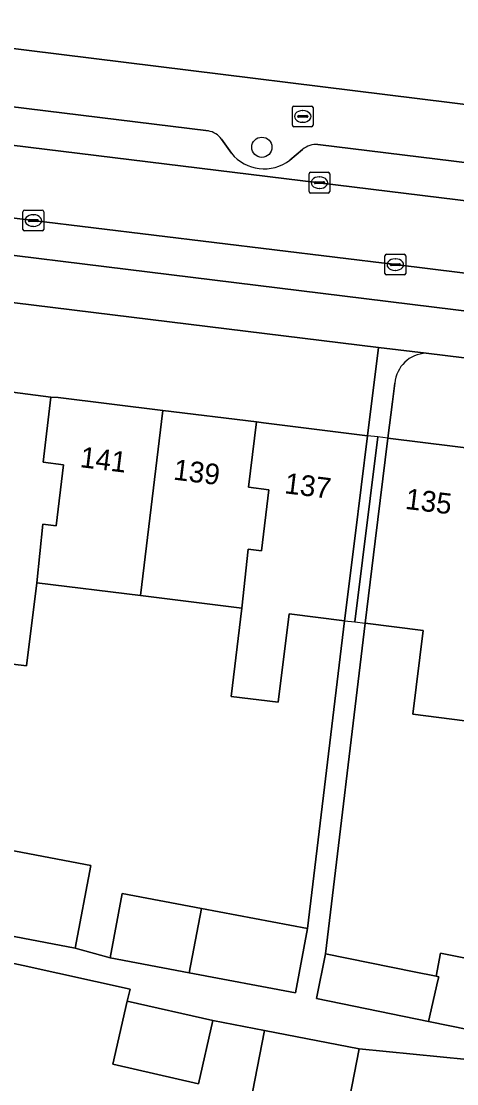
# Model space of a CAD drawing. Extents: x 158086 to 159499, y 382904 to 383981.
# Drawn here: x 158187.9 to 158208.9, y 383245.1 to 383296.4 of the extents above; entities that cross this region are included whole.
import ezdxf

# ---------------------------------------------------------------- set-up
doc = ezdxf.new("R2010")
doc.units = 0
for name, color, linetype in [('IMGEO_Boom', 7, 'Continuous'), ('IMGEO_Brandkraan', 7, 'Continuous'), ('IMGEO_Erf', 7, 'Continuous'), ('IMGEO_Kolk', 7, 'Continuous'), ('IMGEO_Pand', 7, 'Continuous'), ('IMGEO_Pand_nummerreeks', 7, 'Continuous'), ('IMGEO_Pand_overbouw', 7, 'Continuous'), ('IMGEO_Parkeervlak_open', 7, 'Continuous'), ('IMGEO_Rijbaan_lokaal_open', 7, 'Continuous'), ('IMGEO_Voetpad_open', 7, 'Continuous')]:
    doc.layers.add(name, color=color, linetype=linetype)

msp = doc.modelspace()

# ---------------------------------------------------------------- linework, layer by layer
at = {"layer": 'IMGEO_Boom'}
msp.add_circle((158199.524, 383290.289), 0.489, dxfattribs=at)
at = {"layer": 'IMGEO_Brandkraan'}
for p, q in [((158200.995, 383291.352), (158200.995, 383292.204)), ((158201.07, 383292.278), (158201.922, 383292.278)), ((158201.254, 383291.772), (158201.254, 383291.784)), ((158201.297, 383291.821), (158201.695, 383291.821)), ((158201.483, 383292.058), (158201.508, 383292.058)), ((158201.738, 383291.784), (158201.738, 383291.772)), ((158201.996, 383292.204), (158201.996, 383291.352)), ((158201.922, 383291.278), (158201.07, 383291.278)), ((158201.692, 383291.735), (158201.294, 383291.735)), ((158201.506, 383291.498), (158201.481, 383291.498))]:
    msp.add_line(p, q, dxfattribs=at)
for points in [[(158200.995, 383291.352), (158200.995, 383292.204)], [(158201.07, 383292.278), (158201.922, 383292.278)], [(158201.996, 383292.204), (158201.996, 383291.352)], [(158201.922, 383291.278), (158201.07, 383291.278)]]:
    msp.add_lwpolyline(points, dxfattribs=at)
for centre, radius, start, end in [((158201.072, 383292.202), 0.0765, 91.552, 178.448), ((158201.072, 383292.202), 0.0765, 91.552, 178.448), ((158201.294, 383291.781), 0.0403, 85.8775, 175.7526), ((158201.699, 383291.783), 0.0386, 1.7309, 96.639), ((158201.92, 383292.202), 0.0765, 1.552, 88.448), ((158201.92, 383292.202), 0.0765, 1.552, 88.448), ((158201.072, 383291.354), 0.0765, 181.552, 268.448), ((158201.072, 383291.354), 0.0765, 181.552, 268.448), ((158201.291, 383291.771), 0.0366, 178.938, 274.7102), ((158201.695, 383291.778), 0.043, 264.8664, 352.4533), ((158201.92, 383291.354), 0.0765, 271.552, 358.448), ((158201.92, 383291.354), 0.0765, 271.552, 358.448)]:
    msp.add_arc(centre, radius, start, end, dxfattribs=at)
for centre, major_axis, ratio, start_param, end_param in [((158201.482, 383291.778), (-0.387, 0.002), 0.722429, 4.712389, 7.853982), ((158201.507, 383291.778), (-0.39, 0.002), 0.717154, 1.570796, 4.712389)]:
    msp.add_ellipse(centre, major_axis=major_axis, ratio=ratio, start_param=start_param, end_param=end_param, dxfattribs=at)
at = {"layer": 'IMGEO_Erf'}
for points in [[(158209.755, 383315.214), (158208.52, 383315.331), (158208.189, 383312.446), (158204.345, 383312.887), (158204.46, 383313.889), (158201.32, 383314.249), (158201.561, 383316.349), (158199.529, 383316.599), (158199.3, 383314.601), (158195.034, 383311.729), (158193.798, 383313.563), (158180.21, 383304.272), (158180.21, 383303.461), (158171.168, 383297.074), (158186.591, 383295.165), (158240.182, 383288.537)], [(158274.982, 383272.062), (158207.45, 383280.342)], [(158205.948, 383278.903), (158205.828, 383277.996), (158205.612, 383276.243), (158210.408, 383275.649)], [(158187.302, 383256.377), (158191.272, 383255.625), (158190.516, 383251.635), (158192.196, 383251.164), (158192.784, 383254.266), (158196.607, 383253.542), (158201.734, 383252.57), (158203.518, 383267.434), (158200.841, 383267.764), (158200.315, 383263.5), (158198.035, 383263.781), (158198.561, 383268.046), (158193.661, 383268.651), (158188.658, 383269.268), (158188.163, 383265.252), (158183.107, 383265.876)], [(158209.32, 383262.61), (158206.814, 383262.92), (158207.314, 383266.966), (158204.509, 383267.313), (158202.595, 383251.358), (158204.734, 383250.922), (158206.873, 383250.487), (158207.934, 383250.271), (158208.144, 383251.395), (158211.685, 383250.674)], [(158199.077, 383244.67), (158199.655, 383247.658), (158197.155, 383248.138), (158196.461, 383245.085), (158192.336, 383246.023), (158193.03, 383249.076), (158193.162, 383249.657), (158188.003, 383250.786), (158181.398, 383252.206), (158180.792, 383249.102), (158177.118, 383249.82), (158177.725, 383252.924), (158175.714, 383253.312), (158172.957, 383239.361)], [(158210.732, 383246.125), (158204.221, 383246.774), (158203.643, 383243.786)]]:
    msp.add_lwpolyline(points, dxfattribs=at)
msp.add_lwpolyline([(158145.267, 383287.982), (158144.807, 383284.241), (158149.73, 383283.618), (158155.024, 383282.947), (158159.702, 383282.355), (158165.165, 383281.663), (158169.74, 383281.084), (158174.989, 383280.42), (158174.941, 383280.041), (158179.471, 383279.48), (158179.804, 383279.439), (158184.749, 383278.826), (158189.344, 383278.218), (158189.698, 383278.214), (158194.749, 383277.588), (158199.264, 383277.029), (158199.607, 383276.987), (158204.62, 383276.366), (158205.148, 383280.625)], close=True, dxfattribs=at)
msp.add_arc((158207.499, 383278.788), 1.555, 91.7908, 175.7548, dxfattribs=at)
at = {"layer": 'IMGEO_Kolk'}
for p, q in [((158201.801, 383288.154), (158201.801, 383289.006)), ((158201.876, 383289.08), (158202.728, 383289.08)), ((158202.289, 383288.86), (158202.314, 383288.86)), ((158202.802, 383289.006), (158202.802, 383288.154)), ((158202.06, 383288.574), (158202.06, 383288.586)), ((158202.498, 383288.537), (158202.1, 383288.537)), ((158202.103, 383288.623), (158202.501, 383288.623)), ((158202.312, 383288.3), (158202.287, 383288.3)), ((158202.544, 383288.586), (158202.544, 383288.574)), ((158202.728, 383288.08), (158201.876, 383288.08)), ((158187.994, 383286.326), (158187.994, 383287.178)), ((158188.069, 383287.252), (158188.921, 383287.252)), ((158188.995, 383287.178), (158188.995, 383286.326)), ((158188.253, 383286.746), (158188.253, 383286.758)), ((158188.691, 383286.709), (158188.293, 383286.709)), ((158188.296, 383286.795), (158188.694, 383286.795)), ((158188.482, 383287.032), (158188.507, 383287.032)), ((158188.737, 383286.758), (158188.737, 383286.746)), ((158188.921, 383286.252), (158188.069, 383286.252)), ((158188.505, 383286.472), (158188.48, 383286.472)), ((158205.54, 383285.125), (158206.392, 383285.125)), ((158205.465, 383284.199), (158205.465, 383285.051)), ((158205.724, 383284.619), (158205.724, 383284.631)), ((158205.767, 383284.668), (158206.165, 383284.668)), ((158205.953, 383284.905), (158205.978, 383284.905)), ((158206.208, 383284.631), (158206.208, 383284.619)), ((158206.466, 383285.051), (158206.466, 383284.199)), ((158206.392, 383284.125), (158205.54, 383284.125)), ((158206.162, 383284.582), (158205.764, 383284.582)), ((158205.976, 383284.345), (158205.951, 383284.345))]:
    msp.add_line(p, q, dxfattribs=at)
for points in [[(158201.801, 383288.154), (158201.801, 383289.006)], [(158201.876, 383289.08), (158202.728, 383289.08)], [(158202.802, 383289.006), (158202.802, 383288.154)], [(158202.728, 383288.08), (158201.876, 383288.08)], [(158187.994, 383286.326), (158187.994, 383287.178)], [(158188.069, 383287.252), (158188.921, 383287.252)], [(158188.995, 383287.178), (158188.995, 383286.326)], [(158188.921, 383286.252), (158188.069, 383286.252)], [(158205.54, 383285.125), (158206.392, 383285.125)], [(158205.465, 383284.199), (158205.465, 383285.051)], [(158206.466, 383285.051), (158206.466, 383284.199)], [(158206.392, 383284.125), (158205.54, 383284.125)]]:
    msp.add_lwpolyline(points, dxfattribs=at)
for centre, radius, start, end in [((158201.878, 383289.004), 0.0765, 91.552, 178.448), ((158201.878, 383289.004), 0.0765, 91.552, 178.448), ((158202.726, 383289.004), 0.0765, 1.552, 88.448), ((158202.726, 383289.004), 0.0765, 1.552, 88.448), ((158202.1, 383288.583), 0.0403, 85.8775, 175.7526), ((158202.097, 383288.573), 0.0366, 178.938, 274.7102), ((158202.501, 383288.58), 0.043, 264.8664, 352.4533), ((158202.505, 383288.585), 0.0386, 1.7309, 96.639), ((158201.878, 383288.156), 0.0765, 181.552, 268.448), ((158201.878, 383288.156), 0.0765, 181.552, 268.448), ((158202.726, 383288.156), 0.0765, 271.552, 358.448), ((158202.726, 383288.156), 0.0765, 271.552, 358.448), ((158188.071, 383287.176), 0.0765, 91.552, 178.448), ((158188.071, 383287.176), 0.0765, 91.552, 178.448), ((158188.919, 383287.176), 0.0765, 1.552, 88.448), ((158188.919, 383287.176), 0.0765, 1.552, 88.448), ((158188.293, 383286.755), 0.0403, 85.8775, 175.7526), ((158188.29, 383286.745), 0.0366, 178.938, 274.7102), ((158188.694, 383286.752), 0.043, 264.8664, 352.4533), ((158188.698, 383286.757), 0.0386, 1.7309, 96.639), ((158188.071, 383286.328), 0.0765, 181.552, 268.448), ((158188.071, 383286.328), 0.0765, 181.552, 268.448), ((158188.919, 383286.328), 0.0765, 271.552, 358.448), ((158188.919, 383286.328), 0.0765, 271.552, 358.448), ((158205.542, 383285.049), 0.0765, 91.552, 178.448), ((158205.542, 383285.049), 0.0765, 91.552, 178.448), ((158206.39, 383285.049), 0.0765, 1.552, 88.448), ((158206.39, 383285.049), 0.0765, 1.552, 88.448), ((158205.764, 383284.628), 0.0403, 85.8775, 175.7526), ((158205.761, 383284.618), 0.0366, 178.938, 274.7102), ((158206.165, 383284.625), 0.043, 264.8664, 352.4533), ((158206.169, 383284.63), 0.0386, 1.7309, 96.639), ((158205.542, 383284.201), 0.0765, 181.552, 268.448), ((158205.542, 383284.201), 0.0765, 181.552, 268.448), ((158206.39, 383284.201), 0.0765, 271.552, 358.448), ((158206.39, 383284.201), 0.0765, 271.552, 358.448)]:
    msp.add_arc(centre, radius, start, end, dxfattribs=at)
for centre, major_axis, ratio, start_param, end_param in [((158202.288, 383288.58), (-0.387, 0.002), 0.722429, 4.712389, 7.853982), ((158202.313, 383288.58), (-0.39, 0.002), 0.717154, 1.570796, 4.712389), ((158188.481, 383286.752), (-0.387, 0.002), 0.722429, 4.712389, 7.853982), ((158188.506, 383286.752), (-0.39, 0.002), 0.717154, 1.570796, 4.712389), ((158205.952, 383284.625), (-0.387, 0.002), 0.722429, 4.712389, 7.853982), ((158205.977, 383284.625), (-0.39, 0.002), 0.717154, 1.570796, 4.712389)]:
    msp.add_ellipse(centre, major_axis=major_axis, ratio=ratio, start_param=start_param, end_param=end_param, dxfattribs=at)
at = {"layer": 'IMGEO_Pand'}
for points in [[(158189.344, 383278.218), (158184.749, 383278.826), (158183.616, 383269.89), (158183.107, 383265.876), (158188.163, 383265.252), (158188.658, 383269.268), (158188.958, 383272.1), (158189.598, 383272.022), (158189.954, 383274.966), (158188.962, 383275.087)], [(158194.749, 383277.588), (158189.698, 383278.214), (158189.344, 383278.218), (158188.962, 383275.087), (158189.954, 383274.966), (158189.598, 383272.022), (158188.958, 383272.1), (158188.658, 383269.268), (158193.661, 383268.651)], [(158199.866, 383273.76), (158198.874, 383273.881), (158199.264, 383277.029), (158194.749, 383277.588), (158193.661, 383268.651), (158198.561, 383268.046), (158198.87, 383270.894), (158199.51, 383270.816)], [(158204.008, 383271.404), (158204.62, 383276.366), (158199.607, 383276.987), (158199.264, 383277.029), (158198.874, 383273.881), (158199.866, 383273.76), (158199.51, 383270.816), (158198.87, 383270.894), (158198.561, 383268.046), (158198.035, 383263.781), (158200.315, 383263.5), (158200.841, 383267.764), (158203.518, 383267.434)], [(158210.408, 383275.649), (158205.612, 383276.243), (158205, 383271.281), (158204.509, 383267.313), (158207.314, 383266.966), (158206.814, 383262.92), (158209.32, 383262.61), (158210.024, 383269.538), (158210.664, 383269.46), (158211.02, 383272.404), (158210.028, 383272.525), (158210.405, 383275.624)], [(158187.034, 383254.963), (158186.545, 383252.387), (158190.516, 383251.635), (158191.272, 383255.625), (158187.302, 383256.377)], [(158196.607, 383253.542), (158192.784, 383254.266), (158192.196, 383251.164), (158196.019, 383250.439)], [(158201.734, 383252.57), (158196.607, 383253.542), (158196.019, 383250.439), (158201.146, 383249.468)], [(158208.063, 383250.245), (158207.934, 383250.271), (158206.873, 383250.487), (158204.734, 383250.922), (158202.595, 383251.358), (158202.155, 383249.195), (158207.573, 383248.092), (158208.022, 383250.066)], [(158211.77, 383249.99), (158211.685, 383250.674), (158208.144, 383251.395), (158207.934, 383250.271), (158208.063, 383250.245), (158208.022, 383250.066), (158207.573, 383248.092), (158211.524, 383247.288), (158211.904, 383248.913)], [(158193.03, 383249.076), (158192.336, 383246.023), (158196.461, 383245.085), (158197.155, 383248.138)], [(158204.221, 383246.774), (158199.655, 383247.658), (158199.077, 383244.67), (158203.643, 383243.786)]]:
    msp.add_lwpolyline(points, close=True, dxfattribs=at)
at = {"layer": 'IMGEO_Pand_overbouw'}
for points in [[(158203.518, 383267.434), (158204.014, 383267.374), (158205.116, 383276.305), (158204.62, 383276.366), (158204.008, 383271.404)], [(158205.612, 383276.243), (158205.116, 383276.305), (158204.014, 383267.374), (158204.509, 383267.313), (158205, 383271.281)]]:
    msp.add_lwpolyline(points, close=True, dxfattribs=at)
at = {"layer": 'IMGEO_Parkeervlak_open'}
for points in [[(158154.333, 383294.506), (158155.383, 383294.36), (158159.222, 383293.902), (158167.743, 383292.859), (158167.892, 383292.844), (158169.18, 383292.668), (158185.736, 383290.605), (158202.298, 383288.579), (158218.957, 383286.536), (158235.058, 383284.554), (158237.514, 383284.273)], [(158196.941, 383291.08), (158174.116, 383293.883), (158173.459, 383293.686), (158172.793, 383293.169)], [(158240.715, 383280.327), (158240.187, 383280.392), (158223.898, 383282.41), (158205.961, 383284.626), (158188.491, 383286.753), (158172.462, 383288.752), (158155.987, 383290.794), (158153.621, 383291.07)], [(158198.054, 383290.002), (158197.579, 383290.683)], [(158235.044, 383286.403), (158202.228, 383290.415)], [(158201.493, 383290.183), (158200.877, 383289.664)], [(158156.066, 383288.94), (158222.479, 383280.769)]]:
    msp.add_lwpolyline(points, dxfattribs=at)
for centre, radius, start, end in [((158196.746, 383290.056), 1.042, 36.9807, 79.2348), ((158202.133, 383289.436), 0.984, 84.4638, 130.5724), ((158199.64, 383291.292), 2.045, 219.1213, 307.2236)]:
    msp.add_arc(centre, radius, start, end, dxfattribs=at)
at = {"layer": 'IMGEO_Rijbaan_lokaal_open'}
msp.add_lwpolyline([(158153.621, 383291.07), (158155.987, 383290.794), (158172.462, 383288.752), (158188.491, 383286.753), (158205.961, 383284.626), (158223.898, 383282.41), (158240.187, 383280.392), (158240.512, 383283.921), (158237.514, 383284.273), (158235.058, 383284.554), (158218.957, 383286.536), (158202.298, 383288.579), (158185.736, 383290.605)], dxfattribs=at)
at = {"layer": 'IMGEO_Voetpad_open'}
for points in [[(158137.608, 383300.368), (158142.58, 383293.054), (158144.553, 383290.136), (158143.898, 383289.306), (158143.758, 383288.167), (158145.267, 383287.982), (158205.148, 383280.625), (158206.097, 383280.508), (158207.45, 383280.342), (158274.982, 383272.062), (158277.718, 383271.726), (158339.394, 383264.164)], [(158245.147, 383288.036), (158240.303, 383288.508), (158240.182, 383288.537), (158186.591, 383295.165)], [(158172.793, 383293.169), (158173.459, 383293.686), (158174.116, 383293.883), (158196.941, 383291.08)], [(158197.579, 383290.683), (158198.054, 383290.002)], [(158202.228, 383290.415), (158235.044, 383286.403)], [(158200.877, 383289.664), (158201.493, 383290.183)], [(158222.479, 383280.769), (158156.066, 383288.94)], [(158207.45, 383280.342), (158206.097, 383280.508), (158205.148, 383280.625), (158204.62, 383276.366), (158204.008, 383271.404), (158203.518, 383267.434), (158201.734, 383252.57), (158201.146, 383249.468), (158196.019, 383250.439), (158192.196, 383251.164), (158190.516, 383251.635)], [(158211.524, 383247.288), (158207.573, 383248.092), (158202.155, 383249.195), (158202.595, 383251.358), (158204.509, 383267.313), (158205, 383271.281), (158205.612, 383276.243), (158205.828, 383277.996), (158205.948, 383278.903)], [(158190.516, 383251.635), (158186.545, 383252.387), (158182.537, 383253.154), (158180.748, 383253.547), (158176.711, 383254.286), (158172.675, 383255.025), (158172.699, 383255.158), (158171.534, 383255.403), (158171.329, 383254.171), (158174.473, 383253.551), (158173.795, 383250.149), (158171.948, 383240.905)], [(158172.957, 383239.361), (158175.714, 383253.312), (158177.725, 383252.924), (158181.398, 383252.206), (158188.003, 383250.786), (158193.162, 383249.657), (158193.03, 383249.076), (158197.155, 383248.138), (158199.655, 383247.658), (158204.221, 383246.774), (158210.732, 383246.125)]]:
    msp.add_lwpolyline(points, dxfattribs=at)
for centre, radius, start, end in [((158196.746, 383290.056), 1.042, 36.9807, 79.2348), ((158202.133, 383289.436), 0.984, 84.4638, 130.5724), ((158199.64, 383291.292), 2.045, 219.1213, 307.2236), ((158207.499, 383278.788), 1.555, 91.7908, 175.7548)]:
    msp.add_arc(centre, radius, start, end, dxfattribs=at)

# ---------------------------------------------------------------- texts
at = {"layer": 'IMGEO_Pand_nummerreeks'}
for s, rotation, p in [('141', 352.9418, (158190.714, 383274.853)), ('139', 352.9412, (158195.217, 383274.251)), ('137', 352.9412, (158200.582, 383273.591)), ('135', 352.9385, (158206.411, 383272.839))]:
    msp.add_text(s, height=1, rotation=rotation, dxfattribs=at).set_placement(p)

doc.saveas('drawing.dxf')
